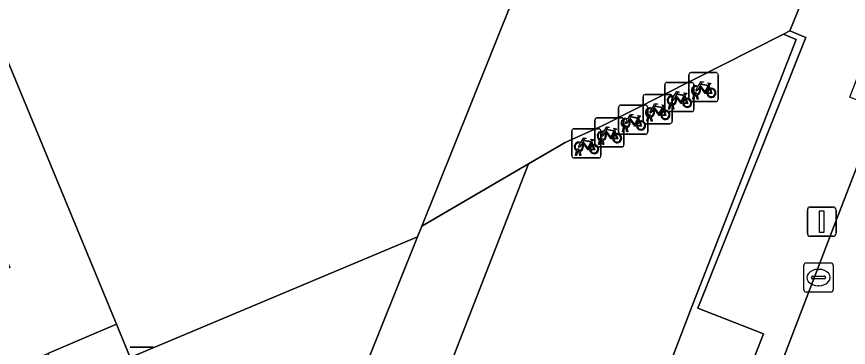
# Model space of a CAD drawing. Extents: x 161248 to 161848, y 384871 to 385383.
# Drawn here: x 161580.03 to 161608.6, y 385117.96 to 385129.31 of the extents above; entities that cross this region are included whole.
import ezdxf

# ---------------------------------------------------------------- set-up
doc = ezdxf.new("R2010")
doc.units = 0
for name, color, linetype in [('IMGEO_Afvalbak', 7, 'Continuous'), ('IMGEO_Fietsenrek', 7, 'Continuous'), ('IMGEO_Groenvoorziening', 7, 'Continuous'), ('IMGEO_Kolk', 7, 'Continuous'), ('IMGEO_Lichtmast', 7, 'Continuous'), ('IMGEO_Rijbaan_lokaal_open', 7, 'Continuous'), ('IMGEO_Voetpad_gesloten', 7, 'Continuous'), ('IMGEO_Voetpad_halfverhard', 7, 'Continuous'), ('IMGEO_Voetpad_open', 7, 'Continuous')]:
    doc.layers.add(name, color=color, linetype=linetype)

msp = doc.modelspace()

# ---------------------------------------------------------------- linework, layer by layer
at = {"layer": 'IMGEO_Afvalbak'}
for p, q in [((161583.928, 385117.961), (161584.718, 385117.961)), ((161584.718, 385117.961), (161583.928, 385117.961))]:
    msp.add_line(p, q, dxfattribs=at)
at = {"layer": 'IMGEO_Fietsenrek'}
for p, q in [((161603.124, 385126.465), (161603.124, 385127.306)), ((161603.124, 385127.306), (161603.124, 385126.465)), ((161603.199, 385127.39), (161604.04, 385127.39)), ((161604.04, 385127.39), (161603.199, 385127.39)), ((161604.124, 385127.315), (161604.124, 385126.474)), ((161604.124, 385126.474), (161604.124, 385127.315)), ((161602.371, 385127.049), (161603.212, 385127.049)), ((161603.212, 385127.049), (161602.371, 385127.049)), ((161602.296, 385126.124), (161602.296, 385126.965)), ((161602.296, 385126.965), (161602.296, 385126.124)), ((161603.296, 385126.974), (161603.296, 385126.133)), ((161603.296, 385126.133), (161603.296, 385126.974)), ((161603.811, 385126.939), (161603.847, 385126.844)), ((161601.545, 385125.709), (161601.545, 385126.55)), ((161601.545, 385126.55), (161601.545, 385125.709)), ((161601.62, 385126.634), (161602.461, 385126.634)), ((161602.461, 385126.634), (161601.62, 385126.634)), ((161602.545, 385126.559), (161602.545, 385125.718)), ((161602.545, 385125.718), (161602.545, 385126.559)), ((161602.983, 385126.598), (161603.019, 385126.503)), ((161603.251, 385126.474), (161603.29, 385126.634)), ((161603.285, 385126.474), (161603.251, 385126.474)), ((161603.32, 385126.622), (161603.285, 385126.474)), ((161603.362, 385126.646), (161603.361, 385126.65)), ((161603.403, 385126.474), (161603.369, 385126.616)), ((161603.393, 385126.657), (161603.394, 385126.65)), ((161603.401, 385126.62), (161603.436, 385126.474)), ((161603.436, 385126.474), (161603.403, 385126.474)), ((161600.708, 385125.346), (161600.708, 385126.187)), ((161600.708, 385126.187), (161600.708, 385125.346)), ((161600.783, 385126.271), (161601.624, 385126.271)), ((161601.624, 385126.271), (161600.783, 385126.271)), ((161601.708, 385126.196), (161601.708, 385125.355)), ((161601.708, 385125.355), (161601.708, 385126.196)), ((161602.232, 385126.183), (161602.268, 385126.088)), ((161602.423, 385126.133), (161602.462, 385126.293)), ((161602.492, 385126.281), (161602.457, 385126.133)), ((161602.534, 385126.305), (161602.533, 385126.309)), ((161602.575, 385126.133), (161602.541, 385126.275)), ((161602.565, 385126.316), (161602.566, 385126.309)), ((161602.573, 385126.279), (161602.608, 385126.133)), ((161604.049, 385126.39), (161603.208, 385126.39)), ((161603.208, 385126.39), (161604.049, 385126.39)), ((161601.672, 385125.718), (161601.711, 385125.878)), ((161601.741, 385125.866), (161601.706, 385125.718)), ((161601.783, 385125.89), (161601.782, 385125.894)), ((161601.814, 385125.901), (161601.815, 385125.894)), ((161601.822, 385125.864), (161601.857, 385125.718)), ((161603.221, 385126.049), (161602.38, 385126.049)), ((161602.38, 385126.049), (161603.221, 385126.049)), ((161602.457, 385126.133), (161602.423, 385126.133)), ((161602.608, 385126.133), (161602.575, 385126.133)), ((161599.889, 385124.909), (161599.889, 385125.75)), ((161599.889, 385125.75), (161599.889, 385124.909)), ((161599.964, 385125.834), (161600.805, 385125.834)), ((161600.805, 385125.834), (161599.964, 385125.834)), ((161600.889, 385125.759), (161600.889, 385124.918)), ((161600.889, 385124.918), (161600.889, 385125.759)), ((161601.395, 385125.82), (161601.431, 385125.725)), ((161602.47, 385125.634), (161601.629, 385125.634)), ((161601.629, 385125.634), (161602.47, 385125.634)), ((161601.706, 385125.718), (161601.672, 385125.718)), ((161601.824, 385125.718), (161601.79, 385125.86)), ((161601.857, 385125.718), (161601.824, 385125.718)), ((161599.099, 385124.534), (161599.099, 385125.375)), ((161599.099, 385125.375), (161599.099, 385124.534)), ((161599.174, 385125.459), (161600.015, 385125.459)), ((161600.015, 385125.459), (161599.174, 385125.459)), ((161600.099, 385125.384), (161600.099, 385124.543)), ((161600.099, 385124.543), (161600.099, 385125.384)), ((161600.576, 385125.383), (161600.612, 385125.288)), ((161600.835, 385125.355), (161600.874, 385125.515)), ((161600.869, 385125.355), (161600.835, 385125.355)), ((161600.904, 385125.503), (161600.869, 385125.355)), ((161600.946, 385125.527), (161600.945, 385125.531)), ((161600.987, 385125.355), (161600.953, 385125.497)), ((161600.977, 385125.538), (161600.978, 385125.531)), ((161600.985, 385125.501), (161601.02, 385125.355)), ((161601.02, 385125.355), (161600.987, 385125.355)), ((161599.786, 385125.008), (161599.822, 385124.913)), ((161600.016, 385124.918), (161600.055, 385125.078)), ((161600.085, 385125.066), (161600.05, 385124.918)), ((161600.127, 385125.09), (161600.126, 385125.094)), ((161600.168, 385124.918), (161600.134, 385125.06)), ((161600.158, 385125.101), (161600.159, 385125.094)), ((161600.166, 385125.064), (161600.201, 385124.918)), ((161601.633, 385125.271), (161600.792, 385125.271)), ((161600.792, 385125.271), (161601.633, 385125.271)), ((161599.368, 385124.726), (161599.369, 385124.719)), ((161600.814, 385124.834), (161599.973, 385124.834)), ((161599.973, 385124.834), (161600.814, 385124.834)), ((161600.05, 385124.918), (161600.016, 385124.918)), ((161600.201, 385124.918), (161600.168, 385124.918)), ((161600.024, 385124.459), (161599.183, 385124.459)), ((161599.183, 385124.459), (161600.024, 385124.459)), ((161599.226, 385124.543), (161599.265, 385124.703)), ((161599.26, 385124.543), (161599.226, 385124.543)), ((161599.295, 385124.691), (161599.26, 385124.543)), ((161599.337, 385124.715), (161599.336, 385124.719)), ((161599.378, 385124.543), (161599.344, 385124.685)), ((161599.376, 385124.689), (161599.411, 385124.543)), ((161599.411, 385124.543), (161599.378, 385124.543))]:
    msp.add_line(p, q, dxfattribs=at)
for points in [[(161603.437, 385126.916), (161603.532, 385127.08), (161603.618, 385127.066), (161603.62, 385127.057), (161603.564, 385127.046), (161603.537, 385127.001), (161603.793, 385126.96)], [(161603.793, 385126.96), (161603.818, 385127.009), (161603.812, 385127.013), (161603.789, 385127.017), (161603.777, 385127.024), (161603.776, 385127.027), (161603.778, 385127.032), (161603.873, 385127.017), (161603.875, 385127.007), (161603.865, 385126.994), (161603.853, 385126.988), (161603.839, 385126.994), (161603.811, 385126.939)], [(161602.609, 385126.575), (161602.704, 385126.739), (161602.79, 385126.725), (161602.792, 385126.716), (161602.736, 385126.705), (161602.709, 385126.66), (161602.965, 385126.619)], [(161603.458, 385126.864), (161603.406, 385126.774), (161603.366, 385126.749), (161603.367, 385126.796), (161603.422, 385126.89)], [(161603.733, 385126.672), (161603.683, 385126.672), (161603.492, 385126.923), (161603.473, 385126.891)], [(161603.78, 385126.935), (161603.523, 385126.976), (161603.506, 385126.947), (161603.673, 385126.727), (161603.78, 385126.935)], [(161603.828, 385126.837), (161603.798, 385126.914), (161603.689, 385126.696), (161603.732, 385126.696)], [(161603.762, 385126.696), (161603.882, 385126.695), (161603.838, 385126.809)], [(161603.858, 385126.816), (161603.913, 385126.671), (161603.763, 385126.671)], [(161602.63, 385126.523), (161602.578, 385126.433), (161602.538, 385126.408), (161602.539, 385126.455), (161602.594, 385126.549)], [(161602.905, 385126.331), (161602.855, 385126.331), (161602.664, 385126.582), (161602.645, 385126.55)], [(161602.952, 385126.594), (161602.695, 385126.635), (161602.678, 385126.606), (161602.845, 385126.386), (161602.952, 385126.594)], [(161603, 385126.496), (161602.97, 385126.573), (161602.861, 385126.355), (161602.904, 385126.355)], [(161602.934, 385126.355), (161603.054, 385126.354), (161603.01, 385126.468)], [(161603.03, 385126.475), (161603.085, 385126.33), (161602.935, 385126.33)], [(161602.965, 385126.619), (161602.99, 385126.668), (161602.984, 385126.672), (161602.961, 385126.676), (161602.949, 385126.683), (161602.948, 385126.686), (161602.95, 385126.691), (161603.045, 385126.676), (161603.047, 385126.666), (161603.037, 385126.653), (161603.025, 385126.647), (161603.011, 385126.653), (161602.983, 385126.598)], [(161601.858, 385126.16), (161601.953, 385126.324), (161602.039, 385126.31), (161602.041, 385126.301), (161601.985, 385126.29), (161601.958, 385126.245), (161602.214, 385126.204)], [(161602.154, 385125.916), (161602.104, 385125.916), (161601.913, 385126.167), (161601.894, 385126.135)], [(161602.201, 385126.179), (161601.944, 385126.22), (161601.927, 385126.191), (161602.094, 385125.971), (161602.201, 385126.179)], [(161602.249, 385126.081), (161602.219, 385126.158), (161602.11, 385125.94), (161602.153, 385125.94)], [(161602.214, 385126.204), (161602.239, 385126.253), (161602.233, 385126.257), (161602.21, 385126.261), (161602.198, 385126.268), (161602.197, 385126.271), (161602.199, 385126.276), (161602.294, 385126.261), (161602.296, 385126.251), (161602.286, 385126.238), (161602.274, 385126.232), (161602.26, 385126.238), (161602.232, 385126.183)], [(161601.021, 385125.797), (161601.116, 385125.961), (161601.202, 385125.947), (161601.204, 385125.938), (161601.148, 385125.927), (161601.121, 385125.882), (161601.377, 385125.841)], [(161601.377, 385125.841), (161601.402, 385125.89), (161601.396, 385125.894), (161601.373, 385125.898), (161601.361, 385125.905), (161601.36, 385125.908), (161601.362, 385125.913), (161601.457, 385125.898), (161601.459, 385125.888), (161601.449, 385125.875), (161601.437, 385125.869), (161601.423, 385125.875), (161601.395, 385125.82)], [(161601.879, 385126.108), (161601.827, 385126.018), (161601.787, 385125.993), (161601.788, 385126.04), (161601.843, 385126.134)], [(161602.183, 385125.94), (161602.303, 385125.939), (161602.259, 385126.053)], [(161602.279, 385126.06), (161602.334, 385125.915), (161602.184, 385125.915)], [(161601.042, 385125.745), (161600.99, 385125.655), (161600.95, 385125.63), (161600.951, 385125.677), (161601.006, 385125.771)], [(161601.317, 385125.553), (161601.267, 385125.553), (161601.076, 385125.804), (161601.057, 385125.772)], [(161601.364, 385125.816), (161601.107, 385125.857), (161601.09, 385125.828), (161601.257, 385125.608), (161601.364, 385125.816)], [(161601.412, 385125.718), (161601.382, 385125.795), (161601.273, 385125.577), (161601.316, 385125.577)], [(161601.346, 385125.577), (161601.466, 385125.576), (161601.422, 385125.69)], [(161601.442, 385125.697), (161601.497, 385125.552), (161601.347, 385125.552)], [(161600.223, 385125.308), (161600.171, 385125.218), (161600.131, 385125.193), (161600.132, 385125.24), (161600.187, 385125.334)], [(161600.202, 385125.36), (161600.297, 385125.524), (161600.383, 385125.51), (161600.385, 385125.501), (161600.329, 385125.49), (161600.302, 385125.445), (161600.558, 385125.404)], [(161600.498, 385125.116), (161600.448, 385125.116), (161600.257, 385125.367), (161600.238, 385125.335)], [(161600.545, 385125.379), (161600.288, 385125.42), (161600.271, 385125.391), (161600.438, 385125.171), (161600.545, 385125.379)], [(161600.593, 385125.281), (161600.563, 385125.358), (161600.454, 385125.14), (161600.497, 385125.14)], [(161600.558, 385125.404), (161600.583, 385125.453), (161600.577, 385125.457), (161600.554, 385125.461), (161600.542, 385125.468), (161600.541, 385125.471), (161600.543, 385125.476), (161600.638, 385125.461), (161600.64, 385125.451), (161600.63, 385125.438), (161600.618, 385125.432), (161600.604, 385125.438), (161600.576, 385125.383)], [(161599.412, 385124.985), (161599.507, 385125.149), (161599.593, 385125.135), (161599.595, 385125.126), (161599.539, 385125.115), (161599.512, 385125.07), (161599.768, 385125.029)], [(161599.755, 385125.004), (161599.498, 385125.045), (161599.481, 385125.016), (161599.648, 385124.796), (161599.755, 385125.004)], [(161599.768, 385125.029), (161599.793, 385125.078), (161599.787, 385125.082), (161599.764, 385125.086), (161599.752, 385125.093), (161599.751, 385125.096), (161599.753, 385125.101), (161599.848, 385125.086), (161599.85, 385125.076), (161599.84, 385125.063), (161599.828, 385125.057), (161599.814, 385125.063), (161599.786, 385125.008)], [(161600.527, 385125.14), (161600.647, 385125.139), (161600.603, 385125.253)], [(161600.623, 385125.26), (161600.678, 385125.115), (161600.528, 385125.115)], [(161599.433, 385124.933), (161599.381, 385124.843), (161599.341, 385124.818), (161599.342, 385124.865), (161599.397, 385124.959)], [(161599.708, 385124.741), (161599.658, 385124.741), (161599.467, 385124.992), (161599.448, 385124.96)], [(161599.803, 385124.906), (161599.773, 385124.983), (161599.664, 385124.765), (161599.707, 385124.765)], [(161599.737, 385124.765), (161599.857, 385124.764), (161599.813, 385124.878)], [(161599.833, 385124.885), (161599.888, 385124.74), (161599.738, 385124.74)]]:
    msp.add_lwpolyline(points, dxfattribs=at)
for centre, radius, start, end in [((161603.202, 385127.312), 0.0779, 92.4484, 184.2845), ((161603.202, 385127.312), 0.0779, 92.4484, 184.2845), ((161604.046, 385127.312), 0.0779, 2.4484, 94.2845), ((161604.046, 385127.312), 0.0779, 2.4484, 94.2845), ((161602.374, 385126.971), 0.0779, 92.4484, 184.2845), ((161602.374, 385126.971), 0.0779, 92.4484, 184.2845), ((161603.218, 385126.971), 0.0779, 2.4484, 94.2845), ((161603.218, 385126.971), 0.0779, 2.4484, 94.2845), ((161603.364, 385126.775), 0.159, 62.6766, 242.1369), ((161603.364, 385126.775), 0.129, 63.3192, 238.903), ((161603.364, 385126.775), 0.129, 283.6043, 43.4302), ((161603.364, 385126.775), 0.159, 283.5766, 46.6042), ((161603.891, 385126.691), 0.159, 113.3408, 178.3217), ((161603.891, 385126.691), 0.159, 187.0065, 105.7708), ((161603.891, 385126.691), 0.129, 113.923, 177.9556), ((161603.891, 385126.691), 0.129, 188.6715, 104.5883), ((161601.623, 385126.556), 0.0779, 92.4484, 184.2845), ((161601.623, 385126.556), 0.0779, 92.4484, 184.2845), ((161602.536, 385126.434), 0.159, 62.6766, 242.1369), ((161602.536, 385126.434), 0.129, 63.3192, 238.903), ((161602.467, 385126.556), 0.0779, 2.4484, 94.2845), ((161602.467, 385126.556), 0.0779, 2.4484, 94.2845), ((161602.536, 385126.434), 0.129, 283.6043, 43.4302), ((161602.536, 385126.434), 0.159, 283.5766, 46.6042), ((161603.063, 385126.35), 0.159, 113.3408, 178.3217), ((161603.063, 385126.35), 0.159, 187.0065, 105.7708), ((161603.063, 385126.35), 0.129, 113.923, 177.9556), ((161603.063, 385126.35), 0.129, 188.6715, 104.5883), ((161603.202, 385126.468), 0.0779, 182.4484, 274.2845), ((161603.202, 385126.468), 0.0779, 182.4484, 274.2845), ((161603.344, 385126.646), 0.0499, 12.8025, 158.6934), ((161603.364, 385126.775), 0.159, 253.9967, 271.7867), ((161603.344, 385126.646), 0.0174, 12.8025, 163.4502), ((161603.364, 385126.775), 0.129, 253.415, 269.0204), ((161604.046, 385126.468), 0.0779, 272.4484, 4.2845), ((161604.046, 385126.468), 0.0779, 272.4484, 4.2845), ((161600.786, 385126.193), 0.0779, 92.4484, 184.2845), ((161600.786, 385126.193), 0.0779, 92.4484, 184.2845), ((161601.63, 385126.193), 0.0779, 2.4484, 94.2845), ((161601.63, 385126.193), 0.0779, 2.4484, 94.2845), ((161601.785, 385126.019), 0.159, 62.6766, 242.1369), ((161602.516, 385126.305), 0.0499, 12.8025, 158.6934), ((161602.536, 385126.434), 0.159, 253.9967, 271.7867), ((161602.516, 385126.305), 0.0174, 12.8025, 163.4502), ((161602.536, 385126.434), 0.129, 253.415, 269.0204), ((161601.785, 385126.019), 0.129, 63.3192, 238.903), ((161601.765, 385125.89), 0.0499, 12.8025, 158.6934), ((161601.785, 385126.019), 0.159, 253.9967, 271.7867), ((161601.765, 385125.89), 0.0174, 12.8025, 163.4502), ((161601.785, 385126.019), 0.129, 253.415, 269.0204), ((161601.785, 385126.019), 0.129, 283.6043, 43.4302), ((161601.785, 385126.019), 0.159, 283.5766, 46.6042), ((161602.312, 385125.935), 0.159, 113.3408, 178.3217), ((161602.312, 385125.935), 0.159, 187.0065, 105.7708), ((161602.312, 385125.935), 0.129, 113.923, 177.9556), ((161602.312, 385125.935), 0.129, 188.6715, 104.5883), ((161602.374, 385126.127), 0.0779, 182.4484, 274.2845), ((161602.374, 385126.127), 0.0779, 182.4484, 274.2845), ((161603.218, 385126.127), 0.0779, 272.4484, 4.2845), ((161603.218, 385126.127), 0.0779, 272.4484, 4.2845), ((161599.967, 385125.756), 0.0779, 92.4484, 184.2845), ((161599.967, 385125.756), 0.0779, 92.4484, 184.2845), ((161600.948, 385125.656), 0.159, 62.6766, 242.1369), ((161600.811, 385125.756), 0.0779, 2.4484, 94.2845), ((161600.811, 385125.756), 0.0779, 2.4484, 94.2845), ((161600.948, 385125.656), 0.129, 63.3192, 238.903), ((161600.928, 385125.527), 0.0499, 12.8025, 158.6934), ((161600.948, 385125.656), 0.129, 283.6043, 43.4302), ((161600.948, 385125.656), 0.159, 283.5766, 46.6042), ((161601.475, 385125.572), 0.159, 113.3408, 178.3217), ((161601.475, 385125.572), 0.159, 187.0065, 105.7708), ((161601.475, 385125.572), 0.129, 113.923, 177.9556), ((161601.475, 385125.572), 0.129, 188.6715, 104.5883), ((161601.623, 385125.712), 0.0779, 182.4484, 274.2845), ((161601.623, 385125.712), 0.0779, 182.4484, 274.2845), ((161602.467, 385125.712), 0.0779, 272.4484, 4.2845), ((161602.467, 385125.712), 0.0779, 272.4484, 4.2845), ((161599.177, 385125.381), 0.0779, 92.4484, 184.2845), ((161599.177, 385125.381), 0.0779, 92.4484, 184.2845), ((161600.129, 385125.219), 0.159, 62.6766, 242.1369), ((161600.129, 385125.219), 0.129, 63.3192, 238.903), ((161600.021, 385125.381), 0.0779, 2.4484, 94.2845), ((161600.021, 385125.381), 0.0779, 2.4484, 94.2845), ((161600.129, 385125.219), 0.129, 283.6043, 43.4302), ((161600.129, 385125.219), 0.159, 283.5766, 46.6042), ((161600.656, 385125.135), 0.159, 187.0065, 105.7708), ((161600.786, 385125.349), 0.0779, 182.4484, 274.2845), ((161600.786, 385125.349), 0.0779, 182.4484, 274.2845), ((161600.948, 385125.656), 0.159, 253.9967, 271.7867), ((161600.928, 385125.527), 0.0174, 12.8025, 163.4502), ((161600.948, 385125.656), 0.129, 253.415, 269.0204), ((161601.63, 385125.349), 0.0779, 272.4484, 4.2845), ((161601.63, 385125.349), 0.0779, 272.4484, 4.2845), ((161600.109, 385125.09), 0.0499, 12.8025, 158.6934), ((161600.129, 385125.219), 0.159, 253.9967, 271.7867), ((161600.109, 385125.09), 0.0174, 12.8025, 163.4502), ((161600.129, 385125.219), 0.129, 253.415, 269.0204), ((161600.656, 385125.135), 0.159, 113.3408, 178.3217), ((161600.656, 385125.135), 0.129, 113.923, 177.9556), ((161600.656, 385125.135), 0.129, 188.6715, 104.5883), ((161599.339, 385124.844), 0.159, 62.6766, 242.1369), ((161599.339, 385124.844), 0.129, 63.3192, 238.903), ((161599.319, 385124.715), 0.0499, 12.8025, 158.6934), ((161599.319, 385124.715), 0.0174, 12.8025, 163.4502), ((161599.339, 385124.844), 0.129, 253.415, 269.0204), ((161599.339, 385124.844), 0.129, 283.6043, 43.4302), ((161599.339, 385124.844), 0.159, 283.5766, 46.6042), ((161599.866, 385124.76), 0.159, 113.3408, 178.3217), ((161599.866, 385124.76), 0.159, 187.0065, 105.7708), ((161599.866, 385124.76), 0.129, 113.923, 177.9556), ((161599.866, 385124.76), 0.129, 188.6715, 104.5883), ((161599.967, 385124.912), 0.0779, 182.4484, 274.2845), ((161599.967, 385124.912), 0.0779, 182.4484, 274.2845), ((161600.811, 385124.912), 0.0779, 272.4484, 4.2845), ((161600.811, 385124.912), 0.0779, 272.4484, 4.2845), ((161599.177, 385124.537), 0.0779, 182.4484, 274.2845), ((161599.177, 385124.537), 0.0779, 182.4484, 274.2845), ((161599.339, 385124.844), 0.159, 253.9967, 271.7867), ((161600.021, 385124.537), 0.0779, 272.4484, 4.2845), ((161600.021, 385124.537), 0.0779, 272.4484, 4.2845)]:
    msp.add_arc(centre, radius, start, end, dxfattribs=at)
at = {"layer": 'IMGEO_Groenvoorziening'}
msp.add_lwpolyline([(161598.675, 385133.892), (161572.832, 385144.889), (161573.928, 385141.935), (161574.719, 385139.968), (161576.233, 385136.224), (161578.29, 385131.247), (161583.456, 385118.758), (161583.93, 385117.612), (161593.801, 385121.757), (161593.945, 385122.116), (161595.603, 385126.243)], close=True, dxfattribs=at)
for points in [[(161607.137, 385128.587), (161606.589, 385128.816), (161606.365, 385128.703), (161606.809, 385128.523), (161603.234, 385119.379), (161593.031, 385092.784), (161588.859, 385092.329), (161586.979, 385091.94), (161585.473, 385091.629), (161583.611, 385090.971), (161589.28, 385082.44)], [(161603.234, 385119.379), (161606.809, 385128.523), (161606.365, 385128.703), (161606.351, 385128.696), (161600.144, 385125.563), (161598.876, 385124.989), (161597.613, 385124.253), (161588.054, 385099.733)], [(161593.334, 385086.858), (161605.683, 385118.425), (161603.426, 385119.304), (161607.137, 385128.587)], [(161593.801, 385121.757), (161583.93, 385117.612), (161587.656, 385108.602), (161587.689, 385108.548)], [(161588.51, 385108.586), (161593.801, 385121.757)], [(161582.461, 385092.975), (161583.611, 385090.971), (161585.473, 385091.629), (161586.979, 385091.94), (161588.859, 385092.329), (161593.031, 385092.784), (161603.234, 385119.379)]]:
    msp.add_lwpolyline(points, dxfattribs=at)
at = {"layer": 'IMGEO_Kolk'}
for p, q in [((161607.072, 385119.93), (161607.072, 385120.782)), ((161607.147, 385120.856), (161607.999, 385120.856)), ((161608.073, 385120.782), (161608.073, 385119.93)), ((161607.56, 385120.636), (161607.585, 385120.636)), ((161607.331, 385120.35), (161607.331, 385120.362)), ((161607.769, 385120.313), (161607.371, 385120.313)), ((161607.374, 385120.399), (161607.772, 385120.399)), ((161607.815, 385120.362), (161607.815, 385120.35)), ((161607.583, 385120.076), (161607.558, 385120.076)), ((161607.999, 385119.856), (161607.147, 385119.856))]:
    msp.add_line(p, q, dxfattribs=at)
for points in [[(161607.072, 385119.93), (161607.072, 385120.782)], [(161607.147, 385120.856), (161607.999, 385120.856)], [(161608.073, 385120.782), (161608.073, 385119.93)], [(161607.999, 385119.856), (161607.147, 385119.856)]]:
    msp.add_lwpolyline(points, dxfattribs=at)
for centre, radius, start, end in [((161607.149, 385120.78), 0.0765, 91.552, 178.448), ((161607.149, 385120.78), 0.0765, 91.552, 178.448), ((161607.997, 385120.78), 0.0765, 1.552, 88.448), ((161607.997, 385120.78), 0.0765, 1.552, 88.448), ((161607.371, 385120.359), 0.0403, 85.8775, 175.7526), ((161607.368, 385120.349), 0.0366, 178.938, 274.7102), ((161607.772, 385120.356), 0.043, 264.8664, 352.4533), ((161607.776, 385120.361), 0.0386, 1.7309, 96.639), ((161607.149, 385119.932), 0.0765, 181.552, 268.448), ((161607.149, 385119.932), 0.0765, 181.552, 268.448), ((161607.997, 385119.932), 0.0765, 271.552, 358.448), ((161607.997, 385119.932), 0.0765, 271.552, 358.448)]:
    msp.add_arc(centre, radius, start, end, dxfattribs=at)
for centre, major_axis, ratio, start_param, end_param in [((161607.559, 385120.356), (-0.387, 0.002), 0.722429, 4.712389, 7.853982), ((161607.584, 385120.356), (-0.39, 0.002), 0.717154, 1.570796, 4.712389)]:
    msp.add_ellipse(centre, major_axis=major_axis, ratio=ratio, start_param=start_param, end_param=end_param, dxfattribs=at)
at = {"layer": 'IMGEO_Lichtmast'}
for p, q in [((161607.29, 385122.772), (161608.08, 385122.772)), ((161608.08, 385122.772), (161607.29, 385122.772)), ((161607.19, 385121.872), (161607.19, 385122.672)), ((161607.19, 385122.672), (161607.19, 385121.872)), ((161608.18, 385122.672), (161608.18, 385121.872)), ((161608.18, 385121.872), (161608.18, 385122.672)), ((161608.08, 385121.772), (161607.29, 385121.772)), ((161607.29, 385121.772), (161608.08, 385121.772))]:
    msp.add_line(p, q, dxfattribs=at)
msp.add_lwpolyline([(161607.61, 385122.647), (161607.76, 385122.647), (161607.76, 385121.897), (161607.61, 385121.897), (161607.61, 385122.647)], dxfattribs=at)
for centre, start, end in [((161607.29, 385122.672), 90, 180), ((161607.29, 385122.672), 90, 180), ((161608.08, 385122.672), 0, 90), ((161608.08, 385122.672), 360, 90), ((161607.29, 385121.872), 180, 270), ((161607.29, 385121.872), 180, 270), ((161608.08, 385121.872), 270, 0), ((161608.08, 385121.872), 270, 0)]:
    msp.add_arc(centre, 0.1, start, end, dxfattribs=at)
at = {"layer": 'IMGEO_Rijbaan_lokaal_open'}
msp.add_lwpolyline([(161617.068, 385122.566), (161621.309, 385131.792), (161621.125, 385132.329), (161620.99, 385132.881), (161620.905, 385133.442), (161620.87, 385134.008), (161620.886, 385134.576), (161620.952, 385135.14), (161621.069, 385135.695), (161621.643, 385137.167), (161615.139, 385139.701), (161614.984, 385139.765), (161614.55, 385138.633), (161612.455, 385133.276), (161609.658, 385126.137), (161608.098, 385122.102), (161601.214, 385104.169), (161594.264, 385086.477)], dxfattribs=at)
at = {"layer": 'IMGEO_Voetpad_gesloten'}
for points in [[(161605.418, 385151.442), (161605.14, 385150.578), (161599.234, 385135.313), (161598.675, 385133.892), (161595.603, 385126.243), (161593.945, 385122.116), (161597.613, 385124.253), (161598.876, 385124.989), (161600.144, 385125.563), (161606.351, 385128.696), (161606.365, 385128.703), (161606.589, 385128.816), (161608.553, 385133.655), (161608.267, 385134.065), (161607.699, 385135.6), (161606.866, 385137.343), (161605.298, 385140.615)], [(161572.305, 385138.458), (161573.137, 385136.607), (161575.235, 385131.591), (161575.732, 385130.404), (161579.792, 385120.701), (161564.738, 385114.198), (161562.684, 385113.257), (161556.441, 385110.602), (161548.381, 385107.13), (161549.548, 385104.161), (161551.415, 385104.93), (161551.805, 385105.091), (161553.109, 385105.628), (161563.904, 385110.316), (161566.198, 385111.375), (161575.806, 385115.485), (161581.098, 385117.749), (161583.456, 385118.758), (161578.29, 385131.247), (161576.233, 385136.224), (161574.719, 385139.968), (161573.928, 385141.935), (161572.832, 385144.889), (161573.574, 385146.221)]]:
    msp.add_lwpolyline(points, dxfattribs=at)
at = {"layer": 'IMGEO_Voetpad_halfverhard'}
for points in [[(161588.054, 385099.733), (161597.613, 385124.253)], [(161597.613, 385124.253), (161593.945, 385122.116), (161593.801, 385121.757), (161588.51, 385108.586)], [(161587.689, 385108.548), (161587.656, 385108.602), (161583.93, 385117.612), (161583.456, 385118.758), (161581.098, 385117.749), (161586.524, 385104.183)]]:
    msp.add_lwpolyline(points, dxfattribs=at)
at = {"layer": 'IMGEO_Voetpad_open'}
for points in [[(161645.653, 385220.933), (161617.957, 385150.456), (161614.501, 385141.406), (161614.443, 385141.247), (161612.34, 385142.048), (161608.955, 385133.457), (161608.553, 385133.655), (161606.589, 385128.816), (161607.137, 385128.587), (161603.426, 385119.304), (161605.683, 385118.425), (161593.334, 385086.858)], [(161594.264, 385086.477), (161601.214, 385104.169), (161608.098, 385122.102), (161609.658, 385126.137), (161608.644, 385126.544), (161611.408, 385133.708), (161612.455, 385133.276), (161614.55, 385138.633), (161614.984, 385139.765), (161615.062, 385139.969), (161616.012, 385142.32), (161620.865, 385154.341), (161634.002, 385187.929), (161635.004, 385190.489), (161642.948, 385210.8), (161646.477, 385219.731)]]:
    msp.add_lwpolyline(points, dxfattribs=at)

doc.saveas('drawing.dxf')
